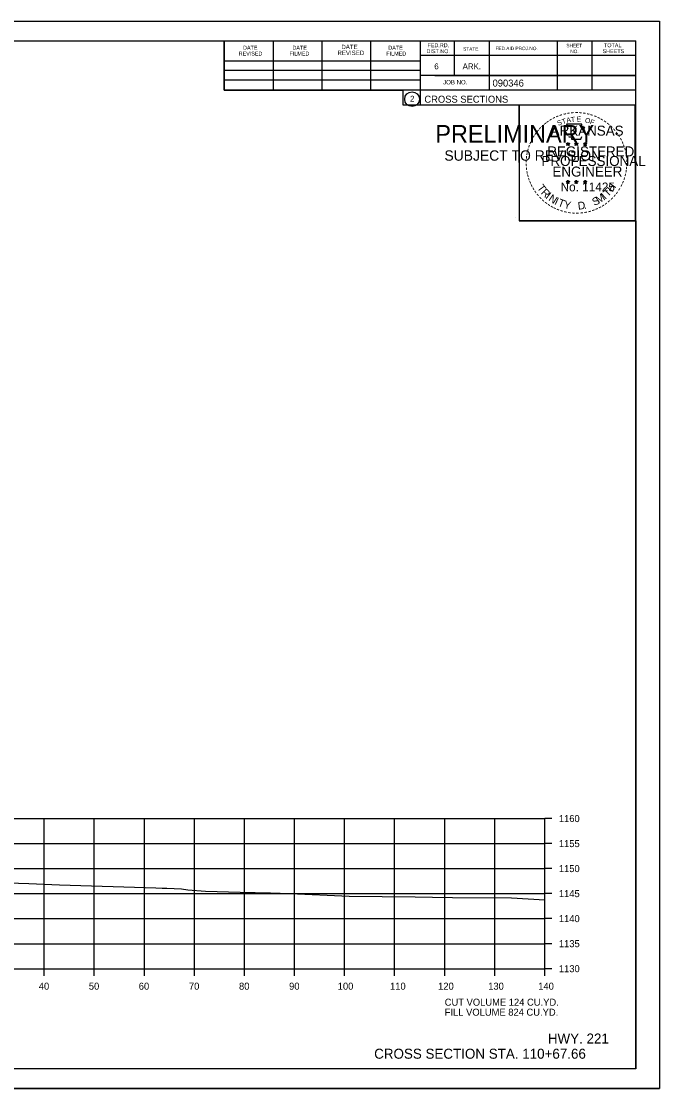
# Model space of a CAD drawing. Extents: x 1368971 to 1374497, y 378717 to 381839.
# Drawn here: x 1369678.4 to 1369805.9, y 379288.5 to 379501.8 of the extents above; entities that cross this region are included whole.
import ezdxf

# ---------------------------------------------------------------- set-up
doc = ezdxf.new("R2010")
doc.units = 0
for name, color, linetype in [('R_Axis', 7, 'Continuous'), ('R_Axis Annot', 7, 'Continuous'), ('R_Border', 7, 'Continuous'), ('R_Border PE', 7, 'Continuous'), ('R_Border Prem', 7, 'Continuous'), ('R_Draft', 7, 'Continuous'), ('R_Exist Surface', 7, 'Continuous'), ('R_Grid', 7, 'Continuous'), ('R_No Plot', 7, 'Continuous')]:
    doc.layers.add(name, color=color, linetype=linetype)

msp = doc.modelspace()

# ---------------------------------------------------------------- linework, layer by layer
at = {"layer": 'R_Axis'}
for p, q in [((1369782.93, 379312.48), (1369782.93, 379342.48)), ((1369784.33, 379342.48), (1369782.93, 379342.48)), ((1369784.33, 379337.48), (1369782.93, 379337.48)), ((1369784.33, 379332.48), (1369782.93, 379332.48)), ((1369784.33, 379327.48), (1369782.93, 379327.48)), ((1369784.33, 379322.48), (1369782.93, 379322.48)), ((1369784.33, 379317.48), (1369782.93, 379317.48)), ((1369502.93, 379312.48), (1369782.93, 379312.48)), ((1369682.93, 379311.08), (1369682.93, 379312.48)), ((1369692.93, 379311.08), (1369692.93, 379312.48)), ((1369702.93, 379311.08), (1369702.93, 379312.48)), ((1369712.93, 379311.08), (1369712.93, 379312.48)), ((1369722.93, 379311.08), (1369722.93, 379312.48)), ((1369732.93, 379311.08), (1369732.93, 379312.48)), ((1369742.93, 379311.08), (1369742.93, 379312.48)), ((1369752.93, 379311.08), (1369752.93, 379312.48)), ((1369762.93, 379311.08), (1369762.93, 379312.48)), ((1369772.93, 379311.08), (1369772.93, 379312.48)), ((1369782.93, 379311.08), (1369782.93, 379312.48)), ((1369784.33, 379312.48), (1369782.93, 379312.48))]:
    msp.add_line(p, q, dxfattribs=at)
at = {"layer": 'R_Border'}
for p, q in [((1369484.93, 379497.94), (1369801.11, 379497.94)), ((1369718.85, 379488.06), (1369718.85, 379497.94)), ((1369728.71, 379488.06), (1369728.71, 379497.74)), ((1369738.47, 379488.06), (1369738.47, 379497.74)), ((1369748.15, 379488.06), (1369748.15, 379497.74)), ((1369758.01, 379497.94), (1369758.01, 379485.14)), ((1369764.85, 379497.94), (1369764.85, 379491)), ((1369771.79, 379497.94), (1369771.79, 379488.06)), ((1369785.37, 379497.94), (1369785.37, 379488.06)), ((1369792.31, 379497.94), (1369792.31, 379488.06)), ((1369801.11, 379292.48), (1369801.11, 379497.94)), ((1369718.85, 379493.92), (1369758.01, 379493.92)), ((1369801.11, 379495), (1369758.01, 379495)), ((1369801.11, 379495.02), (1369801.11, 379495.02)), ((1369718.85, 379492.06), (1369758.01, 379492.06)), ((1369718.85, 379488.06), (1369718.85, 379490.12)), ((1369718.85, 379490.12), (1369758.01, 379490.12)), ((1369801.11, 379491), (1369758.01, 379491)), ((1369760.97, 379491), (1369801.11, 379491)), ((1369801.11, 379488.06), (1369718.85, 379488.06)), ((1369758.01, 379485.14), (1369801.11, 379485.14)), ((1369801.11, 379292.48), (1369484.93, 379292.48))]:
    msp.add_line(p, q, dxfattribs=at)
msp.add_circle((1369756.4, 379486.28), 1.47, dxfattribs=at)
at = {"layer": 'R_Border PE'}
for p, q in [((1369787.19, 379477.4), (1369787.54, 379477.29)), ((1369787.19, 379477.4), (1369787.45, 379477.35)), ((1369787.19, 379477.4), (1369787.43, 379477.28)), ((1369787.33, 379476.99), (1369787.54, 379477.29)), ((1369787.33, 379476.99), (1369787.45, 379477.23)), ((1369787.33, 379476.99), (1369787.54, 379477.21)), ((1369787.54, 379477.65), (1369787.5, 379477.4)), ((1369787.54, 379477.29), (1369787.54, 379477.65)), ((1369787.54, 379477.65), (1369787.59, 379477.4)), ((1369787.89, 379477.4), (1369787.54, 379477.29)), ((1369787.76, 379476.99), (1369787.54, 379477.29)), ((1369787.76, 379476.99), (1369787.54, 379477.2)), ((1369787.89, 379477.4), (1369787.6, 379477.35)), ((1369787.76, 379476.99), (1369787.62, 379477.28)), ((1369787.89, 379477.4), (1369787.69, 379477.3)), ((1369788.86, 379477.4), (1369789.21, 379477.29)), ((1369788.86, 379477.4), (1369789.12, 379477.35)), ((1369788.86, 379477.4), (1369789.1, 379477.28)), ((1369789, 379476.99), (1369789.21, 379477.29)), ((1369789, 379476.99), (1369789.12, 379477.23)), ((1369789, 379476.99), (1369789.21, 379477.21)), ((1369789.21, 379477.65), (1369789.17, 379477.4)), ((1369789.21, 379477.29), (1369789.21, 379477.65)), ((1369789.21, 379477.65), (1369789.26, 379477.4)), ((1369789.56, 379477.4), (1369789.21, 379477.29)), ((1369789.43, 379476.99), (1369789.21, 379477.29)), ((1369789.43, 379476.99), (1369789.21, 379477.2)), ((1369789.56, 379477.4), (1369789.27, 379477.35)), ((1369789.43, 379476.99), (1369789.29, 379477.28)), ((1369789.56, 379477.4), (1369789.36, 379477.3)), ((1369790.63, 379477.39), (1369790.98, 379477.27)), ((1369790.63, 379477.39), (1369790.88, 379477.34)), ((1369790.63, 379477.39), (1369790.87, 379477.26)), ((1369790.76, 379476.98), (1369790.98, 379477.27)), ((1369790.76, 379476.98), (1369790.89, 379477.22)), ((1369790.76, 379476.98), (1369790.98, 379477.19)), ((1369790.98, 379477.64), (1369790.94, 379477.39)), ((1369790.98, 379477.27), (1369790.98, 379477.64)), ((1369790.98, 379477.64), (1369791.03, 379477.39)), ((1369791.32, 379477.39), (1369790.98, 379477.27)), ((1369791.19, 379476.98), (1369790.98, 379477.27)), ((1369791.19, 379476.98), (1369790.98, 379477.19)), ((1369791.32, 379477.39), (1369791.04, 379477.34)), ((1369791.19, 379476.98), (1369791.05, 379477.27)), ((1369791.32, 379477.39), (1369791.12, 379477.28)), ((1369787.54, 379470.08), (1369787.5, 379469.83)), ((1369787.54, 379469.71), (1369787.54, 379470.08)), ((1369787.54, 379470.08), (1369787.59, 379469.83)), ((1369789.21, 379470.08), (1369789.17, 379469.83)), ((1369789.21, 379469.71), (1369789.21, 379470.08)), ((1369789.21, 379470.08), (1369789.26, 379469.83)), ((1369790.98, 379470.07), (1369790.93, 379469.82)), ((1369790.98, 379469.7), (1369790.98, 379470.07)), ((1369790.98, 379470.07), (1369791.02, 379469.82)), ((1369787.19, 379469.82), (1369787.54, 379469.71)), ((1369787.19, 379469.82), (1369787.44, 379469.78)), ((1369787.19, 379469.82), (1369787.43, 379469.7)), ((1369787.32, 379469.42), (1369787.54, 379469.71)), ((1369787.32, 379469.42), (1369787.45, 379469.66)), ((1369787.32, 379469.42), (1369787.54, 379469.63)), ((1369787.89, 379469.82), (1369787.54, 379469.71)), ((1369787.75, 379469.42), (1369787.54, 379469.71)), ((1369787.75, 379469.42), (1369787.54, 379469.63)), ((1369787.89, 379469.82), (1369787.6, 379469.78)), ((1369787.75, 379469.42), (1369787.62, 379469.71)), ((1369787.89, 379469.82), (1369787.68, 379469.72)), ((1369788.86, 379469.82), (1369789.21, 379469.71)), ((1369788.86, 379469.82), (1369789.11, 379469.78)), ((1369788.86, 379469.82), (1369789.1, 379469.7)), ((1369788.99, 379469.42), (1369789.21, 379469.71)), ((1369788.99, 379469.42), (1369789.12, 379469.66)), ((1369788.99, 379469.42), (1369789.21, 379469.63)), ((1369789.56, 379469.82), (1369789.21, 379469.71)), ((1369789.42, 379469.42), (1369789.21, 379469.71)), ((1369789.42, 379469.42), (1369789.21, 379469.63)), ((1369789.56, 379469.82), (1369789.27, 379469.78)), ((1369789.42, 379469.42), (1369789.28, 379469.71)), ((1369789.56, 379469.82), (1369789.35, 379469.72)), ((1369790.63, 379469.81), (1369790.98, 379469.7)), ((1369790.63, 379469.81), (1369790.88, 379469.77)), ((1369790.63, 379469.81), (1369790.86, 379469.69)), ((1369790.76, 379469.41), (1369790.98, 379469.7)), ((1369790.76, 379469.41), (1369790.89, 379469.65)), ((1369790.76, 379469.41), (1369790.97, 379469.62)), ((1369791.19, 379469.41), (1369790.97, 379469.62)), ((1369791.32, 379469.81), (1369790.98, 379469.7)), ((1369791.19, 379469.41), (1369790.98, 379469.7)), ((1369791.32, 379469.81), (1369791.04, 379469.77)), ((1369791.19, 379469.41), (1369791.05, 379469.7)), ((1369791.32, 379469.81), (1369791.12, 379469.71))]:
    msp.add_line(p, q, dxfattribs=at)
for points in [[(1369787.24, 379481.28), (1369787.5, 379480.45)], [(1369790.75, 379480.35), (1369790.89, 379480.64), (1369790.2, 379480.61), (1369790.35, 379481.28), (1369787.24, 379481.28)], [(1369787.73, 379478.85), (1369787.73, 379478.77), (1369788.29, 379478.75), (1369788.24, 379478.27), (1369790.11, 379478.27), (1369790.31, 379478.81)], [(1369787.54, 379477.65), (1369787.76, 379476.99), (1369787.19, 379477.4), (1369787.89, 379477.4), (1369787.33, 379476.99), (1369787.54, 379477.65)], [(1369789.21, 379477.65), (1369789.43, 379476.99), (1369788.86, 379477.4), (1369789.56, 379477.4), (1369789, 379476.99), (1369789.21, 379477.65)], [(1369790.98, 379477.64), (1369791.19, 379476.98), (1369790.63, 379477.39), (1369791.32, 379477.39), (1369790.76, 379476.98), (1369790.98, 379477.64)], [(1369787.54, 379470.08), (1369787.75, 379469.42), (1369787.19, 379469.82), (1369787.89, 379469.82), (1369787.32, 379469.42), (1369787.54, 379470.08)], [(1369789.21, 379470.08), (1369789.42, 379469.42), (1369788.86, 379469.82), (1369789.56, 379469.82), (1369788.99, 379469.42), (1369789.21, 379470.08)], [(1369790.98, 379470.07), (1369791.19, 379469.41), (1369790.63, 379469.81), (1369791.32, 379469.81), (1369790.76, 379469.41), (1369790.98, 379470.07)]]:
    msp.add_lwpolyline(points, dxfattribs=at)
for centre, radius in [((1369787.54, 379477.29), 0.172), ((1369787.54, 379477.29), 0.145), ((1369787.54, 379477.29), 0.116), ((1369787.54, 379477.29), 0.0991), ((1369787.54, 379477.29), 0.0747), ((1369787.54, 379477.29), 0.0495), ((1369787.54, 379477.29), 0.0296), ((1369789.21, 379477.29), 0.172), ((1369789.21, 379477.29), 0.145), ((1369789.21, 379477.29), 0.116), ((1369789.21, 379477.29), 0.0991), ((1369789.21, 379477.29), 0.0747), ((1369789.21, 379477.29), 0.0495), ((1369789.21, 379477.29), 0.0296), ((1369790.98, 379477.27), 0.172), ((1369790.98, 379477.27), 0.145), ((1369790.98, 379477.27), 0.116), ((1369790.98, 379477.27), 0.0991), ((1369790.98, 379477.27), 0.0747), ((1369790.98, 379477.27), 0.0495), ((1369790.98, 379477.27), 0.0296), ((1369787.54, 379469.71), 0.172), ((1369787.54, 379469.71), 0.145), ((1369787.54, 379469.71), 0.116), ((1369787.54, 379469.71), 0.0991), ((1369787.54, 379469.71), 0.0747), ((1369787.54, 379469.71), 0.0495), ((1369787.54, 379469.71), 0.0296), ((1369789.21, 379469.71), 0.172), ((1369789.21, 379469.71), 0.145), ((1369789.21, 379469.71), 0.116), ((1369789.21, 379469.71), 0.0991), ((1369789.21, 379469.71), 0.0747), ((1369789.21, 379469.71), 0.0495), ((1369789.21, 379469.71), 0.0296), ((1369790.97, 379469.7), 0.172), ((1369790.97, 379469.7), 0.145), ((1369790.97, 379469.7), 0.116), ((1369790.97, 379469.7), 0.0991), ((1369790.97, 379469.7), 0.0747), ((1369790.97, 379469.7), 0.0495), ((1369790.97, 379469.7), 0.0296)]:
    msp.add_circle(centre, radius, dxfattribs=at)
at = {"layer": 'R_Exist Surface'}
msp.add_lwpolyline([(1369671.6, 379329.79), (1369679.83, 379329.49), (1369686, 379329.27), (1369705.23, 379328.64), (1369706.5, 379328.59), (1369707.41, 379328.56), (1369710.32, 379328.47), (1369711.6, 379328.26), (1369715.14, 379328), (1369722.09, 379327.79), (1369728.13, 379327.62), (1369732.08, 379327.49), (1369743.84, 379326.99), (1369757.01, 379326.84), (1369760.48, 379326.79), (1369764.5, 379326.69), (1369776.26, 379326.61), (1369782.93, 379326.21)], dxfattribs=at)
at = {"layer": 'R_Grid'}
for p, q in [((1369502.93, 379342.48), (1369782.93, 379342.48)), ((1369682.93, 379312.48), (1369682.93, 379342.48)), ((1369692.93, 379312.48), (1369692.93, 379342.48)), ((1369702.93, 379312.48), (1369702.93, 379342.48)), ((1369712.93, 379312.48), (1369712.93, 379342.48)), ((1369722.93, 379312.48), (1369722.93, 379342.48)), ((1369732.93, 379312.48), (1369732.93, 379342.48)), ((1369742.93, 379312.48), (1369742.93, 379342.48)), ((1369752.93, 379312.48), (1369752.93, 379342.48)), ((1369762.93, 379312.48), (1369762.93, 379342.48)), ((1369772.93, 379312.48), (1369772.93, 379342.48)), ((1369782.93, 379312.48), (1369782.93, 379342.48)), ((1369502.93, 379337.48), (1369782.93, 379337.48)), ((1369502.93, 379332.48), (1369782.93, 379332.48)), ((1369502.93, 379327.48), (1369782.93, 379327.48)), ((1369502.93, 379322.48), (1369782.93, 379322.48)), ((1369502.93, 379317.48), (1369782.93, 379317.48)), ((1369502.93, 379312.48), (1369782.93, 379312.48))]:
    msp.add_line(p, q, dxfattribs=at)
at = {"layer": 'R_No Plot'}
for p, q in [((1369472.53, 379501.84), (1369805.86, 379501.84)), ((1369777.14, 379462.69), (1369777.14, 379462.69)), ((1369472.53, 379288.5), (1369805.86, 379288.5))]:
    msp.add_line(p, q, dxfattribs=at)
for points in [[(1369472.52, 379501.84), (1369805.86, 379501.84), (1369805.86, 379288.5), (1369472.52, 379288.5)], [(1369718.85, 379497.94), (1369718.85, 379488.06), (1369754.58, 379488.06), (1369754.58, 379485.14), (1369777.78, 379485.14), (1369777.78, 379461.93), (1369801.11, 379461.93), (1369801.11, 379292.48), (1369484.93, 379292.48), (1369484.93, 379497.94)], [(1369777.78, 379485.17), (1369800.88, 379485.17), (1369800.99, 379461.93), (1369777.9, 379461.93)]]:
    msp.add_lwpolyline(points, close=True, dxfattribs=at)

# ---------------------------------------------------------------- texts
at = {"layer": 'R_Axis Annot'}
for s, p in [('1160', (1369785.73, 379341.78)), ('1155', (1369785.73, 379336.78)), ('1150', (1369785.73, 379331.78)), ('1145', (1369785.73, 379326.78)), ('1140', (1369785.73, 379321.78)), ('1135', (1369785.73, 379316.78)), ('1130', (1369785.73, 379311.78)), ('40', (1369681.84, 379308.28)), ('50', (1369691.84, 379308.28)), ('60', (1369701.81, 379308.28)), ('70', (1369711.84, 379308.28)), ('80', (1369721.84, 379308.28)), ('90', (1369731.84, 379308.28)), ('100', (1369741.56, 379308.28)), ('110', (1369752.01, 379308.28)), ('120', (1369761.61, 379308.28)), ('130', (1369771.61, 379308.28)), ('140', (1369781.61, 379308.28)), ('CUT VOLUME 124 CU.YD.', (1369762.93, 379305.08)), ('FILL VOLUME 824 CU.YD.', (1369762.93, 379303.08))]:
    msp.add_text(s, height=1.4, dxfattribs=at).set_placement(p)
at = {"layer": 'R_Border'}
for s, height, p in [('REVISED', 0.782, (1369721.77, 379495)), ('DATE', 0.782, (1369722.65, 379496.18)), ('FILMED', 0.782, (1369731.93, 379495)), ('DATE', 0.782, (1369732.51, 379496.18)), ('REVISED', 0.879, (1369741.51, 379495.1)), ('DATE', 0.879, (1369742.29, 379496.28)), ('FILMED', 0.782, (1369751.27, 379495)), ('DATE', 0.782, (1369751.67, 379496.18)), ('DIST.NO.', 0.782, (1369759.29, 379495.48)), ('FED.RD.', 0.782, (1369759.49, 379496.66)), ('STATE', 0.684, (1369766.61, 379495.98)), ('FED.AID PROJ.NO.', 0.684, (1369773.07, 379496.08)), ('SHEET', 0.684, (1369787.23, 379496.66)), ('NO.', 0.684, (1369788.01, 379495.48)), ('SHEETS', 0.782, (1369794.47, 379495.48)), ('TOTAL', 0.782, (1369794.75, 379496.66)), ('6', 1.17, (1369760.85, 379492.26)), ('ARK.', 1.172, (1369766.51, 379492.26)), ('JOB NO.', 0.879, (1369762.61, 379489.24)), ('2', 1.17, (1369756.01, 379485.79)), ('CROSS SECTIONS', 1.4, (1369758.87, 379485.57))]:
    msp.add_text(s, height=height, dxfattribs=at).set_placement(p)
msp.add_text('090346', height=1.4, rotation=360, dxfattribs=at).set_placement((1369772.49, 379488.8))
at = {"layer": 'R_Border PE'}
for s, height, rotation, p in [('-', 1.6, 24.3072, (1369785.35, 379482.13)), ('-', 1.6, 19.1761, (1369785.98, 379482.4)), ('-', 1.6, 13.6301, (1369786.73, 379482.64)), ('-', 1.6, 10.2193, (1369787.41, 379482.81)), ('-', 1.6, 5.8968, (1369788.14, 379482.92)), ('-', 1.6, 0.1862, (1369788.91, 379482.99)), ('E', 1, 0.8323, (1369789.28, 379481.81)), ('-', 1.6, 357.743, (1369789.64, 379482.97)), ('-', 1.6, 352.1617, (1369790.38, 379482.92)), ('-', 1.6, 347.2049, (1369791.1, 379482.8)), ('-', 1.6, 342.3362, (1369791.73, 379482.65)), ('-', 1.6, 337.8551, (1369792.47, 379482.43)), ('-', 1.6, 48.423, (1369782.18, 379479.78)), ('-', 1.6, 42.9622, (1369782.63, 379480.26)), ('-', 1.6, 38.9507, (1369783.07, 379480.67)), ('-', 1.6, 36.2317, (1369783.54, 379481.05)), ('-', 1.6, 34.0636, (1369784.12, 379481.45)), ('-', 1.6, 28.7918, (1369784.72, 379481.82)), ('S', 1, 21.594, (1369785.59, 379480.95)), ('T', 1, 16.4036, (1369786.5, 379481.28)), ('A', 1, 11.2132, (1369787.33, 379481.54)), ('T', 1, 6.0228, (1369788.18, 379481.7)), ('O', 1, 350.4515, (1369790.89, 379481.6)), ('F', 1, 340.0707, (1369791.84, 379481.37)), ('-', 1.6, 334.1211, (1369793.1, 379482.16)), ('-', 1.6, 329.6409, (1369793.68, 379481.87)), ('-', 1.6, 325.8627, (1369794.32, 379481.51)), ('-', 1.6, 320.5297, (1369794.93, 379481.09)), ('-', 1.6, 315.5786, (1369795.53, 379480.6)), ('-', 1.6, 58.0706, (1369781.04, 379478.2)), ('-', 1.6, 54.2325, (1369781.37, 379478.73)), ('-', 1.6, 50.6142, (1369781.78, 379479.29)), ('-', 1.6, 309.8797, (1369796.1, 379480.05)), ('-', 1.6, 306.6522, (1369796.62, 379479.45)), ('-', 1.4, 303.6753, (1369797.11, 379478.88)), ('-', 1.6, 299.6684, (1369797.43, 379478.27)), ('-', 1.6, 75.461, (1369780.06, 379475.63)), ('-', 1.6, 72.3945, (1369780.25, 379476.34)), ('-', 1.6, 67.7743, (1369780.47, 379476.97)), ('-', 1.6, 62.8713, (1369780.73, 379477.58)), ('-', 1.6, 294.6628, (1369797.75, 379477.66)), ('-', 1.6, 290.5728, (1369798.01, 379477.08)), ('-', 1.6, 285.1233, (1369798.24, 379476.5)), ('-', 1.6, 85.1863, (1369779.85, 379474.23)), ('-', 1.6, 81.2013, (1369779.92, 379474.92)), ('-', 1.6, 280.5493, (1369798.44, 379475.76)), ('-', 1.6, 276.5962, (1369798.61, 379474.99)), ('-', 1.6, 94.1959, (1369779.86, 379472.8)), ('-', 1.6, 89.0622, (1369779.82, 379473.52)), ('-', 1.6, 98.9479, (1369779.93, 379472.13)), ('-', 1.6, 260.9953, (1369798.61, 379472.32)), ('-', 1.6, 263.5172, (1369798.68, 379472.97)), ('-', 1.6, 274.3301, (1369798.67, 379474.27)), ('-', 1.6, 269.9407, (1369798.7, 379473.64)), ('-', 1.6, 101.7149, (1369780.06, 379471.4)), ('-', 1.6, 105.4578, (1369780.23, 379470.8)), ('-', 1.6, 109.0874, (1369780.44, 379470.17)), ('-', 1.6, 252.8681, (1369798.32, 379470.92)), ('-', 1.6, 255.7626, (1369798.5, 379471.64)), ('-', 1.6, 114.0643, (1369780.7, 379469.58)), ('-', 1.6, 115.7288, (1369781, 379468.96)), ('-', 1.6, 120.4471, (1369781.36, 379468.37)), ('-', 1.6, 125.8934, (1369781.76, 379467.81)), ('T', 1.54, 306.0406, (1369781.3, 379468.55)), ('R', 1.54, 314.005, (1369782.06, 379467.5)), ('T', 1.54, 46.6444, (1369795.53, 379466.64)), ('H', 1.54, 54.6088, (1369796.42, 379467.59)), ('-', 1.6, 239.0712, (1369797.44, 379468.87)), ('-', 1.6, 244.6197, (1369797.83, 379469.62)), ('-', 1.6, 247.8887, (1369798.1, 379470.25)), ('-', 1.6, 130.7181, (1369782.22, 379467.26)), ('-', 1.6, 134.2238, (1369782.74, 379466.72)), ('-', 1.6, 138.9338, (1369783.26, 379466.25)), ('-', 1.6, 144.6463, (1369783.82, 379465.85)), ('I', 1.54, 321.9694, (1369782.96, 379466.57)), ('N', 1.54, 326.5002, (1369783.53, 379466.1)), ('I', 1.54, 335.3603, (1369784.74, 379465.31)), ('T', 1.54, 339.8912, (1369785.4, 379464.99)), ('Y', 1.54, 347.8556, (1369786.62, 379464.54)), ('D', 1.54, 6.3969, (1369789.6, 379464.18)), ('S', 1.54, 26.9312, (1369792.85, 379464.91)), ('M', 1.54, 32.6563, (1369793.68, 379465.32)), ('I', 1.54, 42.1136, (1369794.97, 379466.17)), ('-', 1.6, 221.0851, (1369795.61, 379466.57)), ('-', 1.6, 225.7653, (1369796.13, 379467.08)), ('-', 1.6, 231.2538, (1369796.61, 379467.65)), ('-', 1.6, 233.8452, (1369797.04, 379468.21)), ('-', 1.6, 148.0898, (1369784.38, 379465.47)), ('-', 1.6, 151.5704, (1369784.96, 379465.15)), ('-', 1.6, 154.6002, (1369785.48, 379464.9)), ('-', 1.6, 158.5612, (1369786.11, 379464.65)), ('-', 1.6, 162.7983, (1369786.79, 379464.44)), ('-', 1.6, 167.5555, (1369787.51, 379464.27)), ('-', 1.6, 173.1155, (1369788.28, 379464.16)), ('-', 1.6, 176.5183, (1369789.03, 379464.11)), ('-', 1.6, 181.5918, (1369789.77, 379464.13)), ('-', 1.6, 185.8167, (1369790.58, 379464.2)), ('-', 1.6, 191.2858, (1369791.32, 379464.34)), ('.', 1.54, 13.7642, (1369790.79, 379464.31)), ('-', 1.6, 195.4743, (1369792.05, 379464.53)), ('-', 1.6, 200.7184, (1369792.72, 379464.78)), ('-', 1.6, 204.2516, (1369793.34, 379465.05)), ('-', 1.6, 207.3568, (1369793.97, 379465.37)), ('-', 1.6, 212.2491, (1369794.52, 379465.71)), ('-', 1.6, 215.7363, (1369795.06, 379466.1))]:
    msp.add_text(s, height=height, rotation=rotation, dxfattribs=at).set_placement(p)
for s, height, p in [('ARKANSAS', 2, (1369784.09, 379478.99)), ('REGISTERED', 2, (1369783.41, 379474.84)), ('DWB', 0.01, (1369787.53, 379477.28)), ('DWB', 0.01, (1369789.2, 379477.28)), ('DWB', 0.01, (1369790.96, 379477.27)), ('PROFESSIONAL', 2, (1369782.26, 379472.93)), ('ENGINEER', 2, (1369784.45, 379470.81)), ('No. 11425', 1.757, (1369786.08, 379467.86)), ('DWB', 0.01, (1369787.53, 379469.71)), ('DWB', 0.01, (1369789.2, 379469.71)), ('DWB', 0.01, (1369790.96, 379469.7))]:
    msp.add_text(s, height=height, dxfattribs=at).set_placement(p)
at = {"layer": 'R_Border Prem'}
for s, height, p in [('PRELIMINARY', 3.5, (1369761.06, 379477.61)), ('DWB', 0.01, (1369761.81, 379479.45)), ('SUBJECT TO REVISION', 2.0751, (1369762.87, 379473.98))]:
    msp.add_text(s, height=height, dxfattribs=at).set_placement(p)
at = {"layer": 'R_Draft'}
for s, p in [('HWY. 221', (1369783.53, 379297.52)), ('CROSS SECTION STA. 110+67.66', (1369748.84, 379294.48))]:
    msp.add_text(s, height=2, dxfattribs=at).set_placement(p)

doc.saveas('drawing.dxf')
